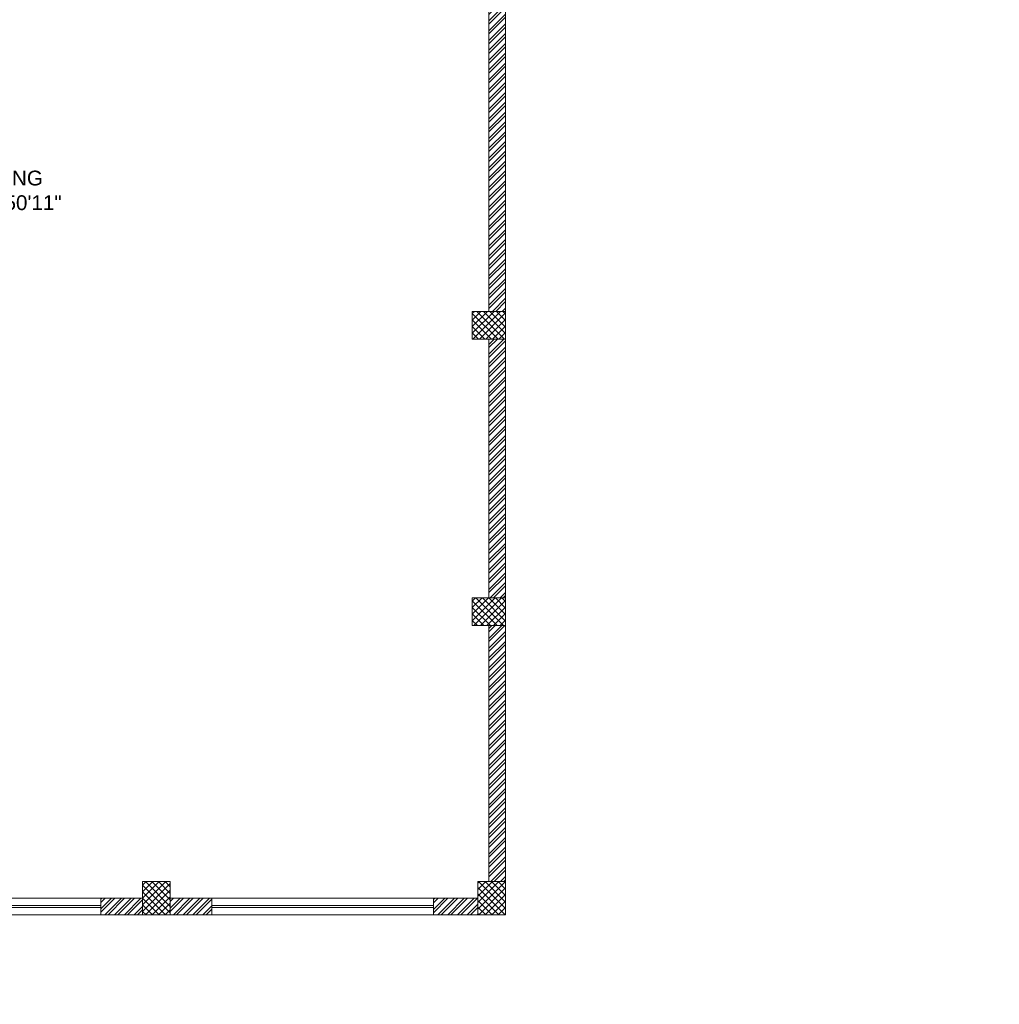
# Model space of a CAD drawing. Header units: inches. Extents: x 105152 to 158499, y 12149 to 30915.
# Tile 303 of 339: x 124021 to 124551, y 28497 to 29029. Entities that reach past the tile are written whole.
import ezdxf

# ---------------------------------------------------------------- set-up
doc = ezdxf.new("R2010")
doc.units = ezdxf.units.IN
doc.header["$MEASUREMENT"] = 0
doc.layers.add('PD_025_TEXT', color=61, linetype='Continuous')
doc.layers.add('PD_BASE', color=8, linetype='Continuous', transparency=0.5)
doc.layers.add('PP-SPRINKLER PIPE', color=1, linetype='Continuous', lineweight=0)
doc.styles.add('style1', font='arial.ttf', dxfattribs={"height": 500})
pattern_1 = [(45, (268611.2745, 47371.9895), (-1.767766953, 1.767766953), []), (135, (268611.2745, 47371.9895), (-1.767766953, -1.767766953), [])]

# ---------------------------------------------------------------- blocks, each defined once
blk = doc.blocks.new('FIRST FLOOR AR PLAN')
at = {"layer": 'PD_BASE', "lineweight": 5}
h = blk.add_hatch(dxfattribs=at)
h.set_pattern_fill('ANSI32', color=256, scale=10)
h.set_pattern_definition([(45, (123173.841, 20768.249), (-2.65165, 2.65165), []), (45, (123175.6088, 20768.249), (-2.65165, 2.65165), [])])
h.paths.add_polyline_path([(123176.99, 20811), (123167.99, 20811), (123167.99, 20729.5), (123176.99, 20729.5)])
h.paths.add_polyline_path([(123538.49, 20663.5), (123368.99, 20663.5), (123368.99, 20654.5), (123538.49, 20654.5)])
h.paths.add_polyline_path([(123722.99, 20663.5), (123553.49, 20663.5), (123553.49, 20654.5), (123722.99, 20654.5)])
h.paths.add_polyline_path([(123176.99, 21527.5), (123167.99, 21527.5), (123167.99, 21446), (123176.99, 21446)])
h.paths.add_polyline_path([(123176.99, 21431), (123167.99, 21431), (123167.99, 21291), (123176.99, 21291)])
h.paths.add_polyline_path([(123176.99, 21276), (123167.99, 21276), (123167.99, 21136), (123176.99, 21136)])
h.paths.add_polyline_path([(123176.99, 21121), (123167.99, 21121), (123167.99, 20981), (123176.99, 20981)])
h.paths.add_polyline_path([(123176.99, 20966), (123167.99, 20966), (123167.99, 20826), (123176.99, 20826)])
h.paths.add_polyline_path([(124268.99, 21602.5), (124102.49, 21602.5), (124102.49, 21593.5), (124268.99, 21593.5)])
h.paths.add_polyline_path([(124087.49, 21602.5), (123922.49, 21602.5), (123922.49, 21593.5), (124087.49, 21593.5)])
h.paths.add_polyline_path([(123907.49, 21602.5), (123737.99, 21602.5), (123737.99, 21593.5), (123907.49, 21593.5)])
h.paths.add_polyline_path([(123722.99, 21602.5), (123553.49, 21602.5), (123553.49, 21593.5), (123722.99, 21593.5)])
h.paths.add_polyline_path([(123353.99, 21602.5), (123242.99, 21602.5), (123242.99, 21593.5), (123353.99, 21593.5)])
h.paths.add_polyline_path([(123227.99, 21602.5), (123167.99, 21602.5), (123167.99, 21542.5), (123176.99, 21542.5), (123176.99, 21593.5), (123227.99, 21593.5)])
h.paths.add_polyline_path([(123176.99, 20714.5), (123167.99, 20714.5), (123167.99, 20654.5), (123227.99, 20654.5), (123227.99, 20663.5), (123176.99, 20663.5)])
h.paths.add_polyline_path([(123353.99, 20663.5), (123242.99, 20663.5), (123242.99, 20654.5), (123353.99, 20654.5)])
h.paths.add_polyline_path([(123762.74, 20663.5), (123737.99, 20663.5), (123737.99, 20654.5), (123762.74, 20654.5)])
h.paths.add_polyline_path([(123907.49, 20663.5), (123882.74, 20663.5), (123882.74, 20654.5), (123907.49, 20654.5)])
h.paths.add_polyline_path([(123944.99, 20663.5), (123922.49, 20663.5), (123922.49, 20654.5), (123944.99, 20654.5)])
h.paths.add_polyline_path([(124087.49, 20663.5), (124064.99, 20663.5), (124064.99, 20654.5), (124087.49, 20654.5)])
h.paths.add_polyline_path([(124124.99, 20663.5), (124102.49, 20663.5), (124102.49, 20654.5), (124124.99, 20654.5)])
h.paths.add_polyline_path([(124268.99, 20663.5), (124244.99, 20663.5), (124244.99, 20654.5), (124268.99, 20654.5)])
h.paths.add_polyline_path([(124283.99, 20672.5), (124274.99, 20672.5)])
h.paths.add_polyline_path([(124283.99, 20811), (124274.99, 20811), (124274.99, 20672.5), (124283.99, 20672.5)])
h.paths.add_polyline_path([(124283.99, 20966), (124274.99, 20966), (124274.99, 20826), (124283.99, 20826)])
h.paths.add_polyline_path([(124283.99, 21276), (124274.99, 21276), (124274.99, 20981), (124283.99, 20981)])
h.paths.add_polyline_path([(124283.99, 21584.5), (124274.99, 21584.5), (124274.99, 21446), (124283.99, 21446)])
h.paths.add_polyline_path([(124265.99, 21443), (124160.99, 21443), (124160.99, 21434), (124265.99, 21434)])
h.paths.add_polyline_path([(124160.99, 21431), (124151.99, 21431), (124151.99, 21353), (124160.99, 21353)])
h.paths.add_polyline_path([(124151.99, 21443), (124079.99, 21443), (124079.99, 21434), (124151.99, 21434)])
h.paths.add_polyline_path([(124079.99, 21431), (124070.99, 21431), (124070.99, 21353), (124079.99, 21353)])
h.paths.add_polyline_path([(124070.99, 21443), (123989.99, 21443), (123989.99, 21341), (124016.99, 21341), (124016.99, 21350), (123998.99, 21350), (123998.99, 21434), (124070.99, 21434)])
h.paths.add_polyline_path([(124070.99, 21350), (124052.99, 21350), (124052.99, 21341), (124070.99, 21341)], flags=17)
h.paths.add_polyline_path([(124097.99, 21350), (124079.99, 21350), (124079.99, 21341), (124097.99, 21341)])
h.paths.add_polyline_path([(124151.99, 21350), (124133.99, 21350), (124133.99, 21341), (124151.99, 21341)])
h.paths.add_polyline_path([(124160.99, 21341), (124151.99, 21341), (124151.99, 21278), (124160.99, 21278)])
h.paths.add_polyline_path([(124283.99, 21292), (124274.99, 21292), (124274.99, 21291), (124283.99, 21291)])
h.paths.add_polyline_path([(124283.99, 21431), (124274.99, 21431), (124274.99, 21412), (124283.99, 21412)])
h.paths.add_polyline_path([(123405.74, 21593.5), (123405.74, 21602.5), (123368.99, 21602.5), (123368.99, 21593.5)])
h.paths.add_polyline_path([(123501.74, 21602.5), (123501.74, 21593.5), (123538.49, 21593.5), (123538.49, 21602.5)])
h = blk.add_hatch(dxfattribs=at)
h.set_pattern_fill('ANSI37', color=256, scale=20)
h.set_pattern_definition(pattern_1)
h.paths.add_polyline_path([(124283.99, 20981), (124283.99, 20966), (124265.99, 20966), (124265.99, 20981)])
h = blk.add_hatch(dxfattribs=at)
h.set_pattern_fill('ANSI37', color=256, scale=20)
h.set_pattern_definition(pattern_1)
h.paths.add_polyline_path([(124283.99, 20811), (124283.99, 20826), (124265.99, 20826), (124265.99, 20811)])
h = blk.add_hatch(dxfattribs=at)
h.set_pattern_fill('ANSI37', color=256, scale=20)
h.set_pattern_definition(pattern_1)
h.paths.add_polyline_path([(124102.49, 20654.5), (124087.49, 20654.5), (124087.49, 20672.5), (124102.49, 20672.5)])
h = blk.add_hatch(dxfattribs=at)
h.set_pattern_fill('ANSI37', color=256, scale=20)
h.set_pattern_definition(pattern_1)
h.paths.add_polyline_path([(124283.99, 20654.5), (124268.99, 20654.5), (124268.99, 20672.5), (124283.99, 20672.5)])
for p, q in [((124283.99, 20981), (124283.99, 21292)), ((124274.99, 20981), (124274.99, 21276)), ((124274.99, 20966), (124274.99, 20826)), ((124283.99, 20966), (124283.99, 20826)), ((124274.99, 20811), (124274.99, 20672.5)), ((124283.99, 20811), (124283.99, 20672.5)), ((123944.99, 20663.5), (124064.99, 20663.5)), ((124064.99, 20663.5), (124087.49, 20663.5)), ((124064.99, 20663.5), (124064.99, 20654.5)), ((124102.49, 20663.5), (124124.99, 20663.5)), ((124244.99, 20663.5), (124124.99, 20663.5)), ((124124.99, 20663.5), (124124.99, 20654.5)), ((124244.99, 20663.5), (124268.99, 20663.5)), ((124244.99, 20663.5), (124244.99, 20654.5)), ((123944.99, 20659.5), (124064.99, 20659.5)), ((123944.99, 20658.5), (124064.99, 20658.5)), ((123944.99, 20654.5), (124064.99, 20654.5)), ((124064.99, 20654.5), (124124.99, 20654.5)), ((124244.99, 20659.5), (124124.99, 20659.5)), ((124244.99, 20658.5), (124124.99, 20658.5)), ((124244.99, 20654.5), (124124.99, 20654.5)), ((124244.99, 20654.5), (124283.99, 20654.5))]:
    blk.add_line(p, q, dxfattribs=at)
for points in [[(124283.99, 20981), (124283.99, 20966), (124265.99, 20966), (124265.99, 20981)], [(124283.99, 20811), (124283.99, 20826), (124265.99, 20826), (124265.99, 20811)], [(124102.49, 20672.5), (124087.49, 20672.5), (124087.49, 20654.5), (124102.49, 20654.5)], [(124283.99, 20672.5), (124268.99, 20672.5), (124268.99, 20654.5), (124283.99, 20654.5)]]:
    blk.add_lwpolyline(points, close=True, dxfattribs=at)
at = {"layer": 'PD_BASE', "insert": (123927.6, 21057.17), "char_height": 8, "width": 162.9076, "attachment_point": 1, "style": 'style1'}
blk.add_mtext('\\pxqc;SEATING\\P45\'4" X 50\'11"', dxfattribs=at)

msp = doc.modelspace()

# ---------------------------------------------------------------- block references
at = {"layer": 'PD_025_TEXT'}
msp.add_blockref('FIRST FLOOR AR PLAN', (0, 7890.65), dxfattribs=at)

# ---------------------------------------------------------------- next in the draw order: linework, layer by layer
at = {"layer": 'PP-SPRINKLER PIPE'}
msp.add_circle((124551.24, 29172.99), 1741.72, dxfattribs=at)

doc.saveas('drawing.dxf')
